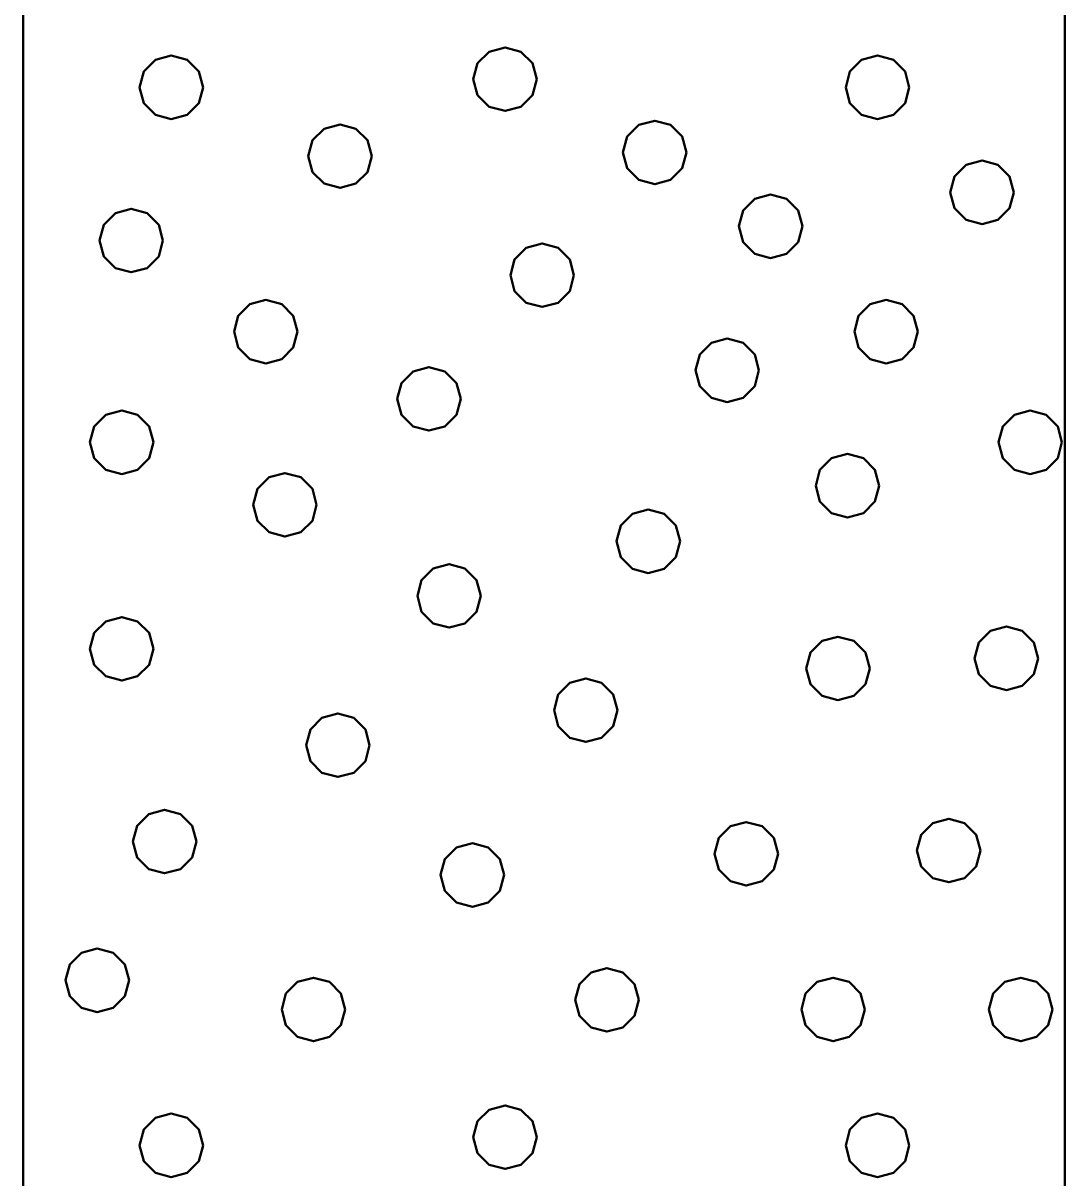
# Model space of a CAD drawing. Extents: x -582 to 653, y -817 to -3.
# Drawn here: x -480.411 to -477.911, y -244.139 to -241.366 of the extents above; entities that cross this region are included whole.
import ezdxf

# ---------------------------------------------------------------- set-up
doc = ezdxf.new("R2010")
doc.units = 0
doc.header["$LTSCALE"] = 0.4
doc.layers.add('27', color=7, linetype='Continuous', lineweight=40)

msp = doc.modelspace()

# ---------------------------------------------------------------- linework, layer by layer
at = {"layer": '27'}
for points in [[(-480.4109, -241.308), (-477.9109, -241.308), (-477.9109, -249.408), (-480.4109, -249.408)], [(-479.979, -241.5207), (-479.9892, -241.4826), (-480.0171, -241.4547), (-480.0552, -241.4445), (-480.0933, -241.4547), (-480.1212, -241.4826), (-480.1314, -241.5207), (-480.1212, -241.5588), (-480.0933, -241.5867), (-480.0552, -241.5969), (-480.0171, -241.5867), (-479.9892, -241.5588)], [(-479.1781, -241.5011), (-479.1883, -241.463), (-479.2162, -241.4351), (-479.2543, -241.4249), (-479.2924, -241.4351), (-479.3202, -241.463), (-479.3305, -241.5011), (-479.3202, -241.5392), (-479.2924, -241.5671), (-479.2543, -241.5773), (-479.2162, -241.5671), (-479.1883, -241.5392)], [(-478.2844, -241.5207), (-478.2946, -241.4826), (-478.3225, -241.4548), (-478.3606, -241.4445), (-478.3987, -241.4548), (-478.4266, -241.4826), (-478.4368, -241.5207), (-478.4266, -241.5588), (-478.3987, -241.5867), (-478.3606, -241.5969), (-478.3225, -241.5867), (-478.2946, -241.5588)], [(-479.5741, -241.686), (-479.5843, -241.6479), (-479.6122, -241.62), (-479.6503, -241.6098), (-479.6884, -241.62), (-479.7163, -241.6479), (-479.7265, -241.686), (-479.7163, -241.7241), (-479.6884, -241.7519), (-479.6503, -241.7622), (-479.6122, -241.7519), (-479.5843, -241.7241)], [(-478.819, -241.677), (-478.8292, -241.6389), (-478.8571, -241.611), (-478.8952, -241.6008), (-478.9333, -241.611), (-478.9612, -241.6389), (-478.9714, -241.677), (-478.9612, -241.7151), (-478.9333, -241.743), (-478.8952, -241.7532), (-478.8571, -241.743), (-478.8292, -241.7151)], [(-478.0335, -241.7728), (-478.0438, -241.7347), (-478.0716, -241.7069), (-478.1097, -241.6966), (-478.1478, -241.7069), (-478.1757, -241.7347), (-478.1859, -241.7728), (-478.1757, -241.8109), (-478.1478, -241.8388), (-478.1097, -241.849), (-478.0716, -241.8388), (-478.0438, -241.8109)], [(-478.5408, -241.8542), (-478.551, -241.8161), (-478.5789, -241.7882), (-478.617, -241.778), (-478.6551, -241.7882), (-478.683, -241.8161), (-478.6932, -241.8542), (-478.683, -241.8923), (-478.6551, -241.9202), (-478.617, -241.9304), (-478.5789, -241.9202), (-478.551, -241.8923)], [(-480.0752, -241.8885), (-480.0854, -241.8504), (-480.1133, -241.8225), (-480.1514, -241.8123), (-480.1895, -241.8225), (-480.2174, -241.8504), (-480.2276, -241.8885), (-480.2174, -241.9266), (-480.1895, -241.9545), (-480.1514, -241.9647), (-480.1133, -241.9545), (-480.0854, -241.9266)], [(-479.0891, -241.9717), (-479.0993, -241.9336), (-479.1272, -241.9057), (-479.1653, -241.8955), (-479.2034, -241.9057), (-479.2313, -241.9336), (-479.2415, -241.9717), (-479.2313, -242.0098), (-479.2034, -242.0377), (-479.1653, -242.0479), (-479.1272, -242.0377), (-479.0993, -242.0098)], [(-479.7523, -242.1072), (-479.7625, -242.0691), (-479.7904, -242.0412), (-479.8285, -242.031), (-479.8666, -242.0412), (-479.8945, -242.0691), (-479.9047, -242.1072), (-479.8945, -242.1453), (-479.8666, -242.1732), (-479.8285, -242.1834), (-479.7904, -242.1732), (-479.7625, -242.1453)], [(-478.2636, -242.1072), (-478.2739, -242.0691), (-478.3017, -242.0412), (-478.3398, -242.031), (-478.3779, -242.0412), (-478.4058, -242.0691), (-478.416, -242.1072), (-478.4058, -242.1453), (-478.3779, -242.1732), (-478.3398, -242.1834), (-478.3017, -242.1732), (-478.2739, -242.1453)], [(-478.645, -242.2), (-478.6552, -242.1619), (-478.6831, -242.134), (-478.7212, -242.1238), (-478.7593, -242.134), (-478.7872, -242.1619), (-478.7974, -242.2), (-478.7872, -242.2381), (-478.7593, -242.266), (-478.7212, -242.2762), (-478.6831, -242.266), (-478.6552, -242.2381)], [(-479.3607, -242.2686), (-479.371, -242.2305), (-479.3988, -242.2027), (-479.4369, -242.1924), (-479.475, -242.2027), (-479.5029, -242.2305), (-479.5131, -242.2686), (-479.5029, -242.3067), (-479.475, -242.3346), (-479.4369, -242.3448), (-479.3988, -242.3346), (-479.371, -242.3067)], [(-480.0981, -242.3729), (-480.1083, -242.3348), (-480.1362, -242.3069), (-480.1743, -242.2967), (-480.2124, -242.3069), (-480.2403, -242.3348), (-480.2505, -242.3729), (-480.2403, -242.411), (-480.2124, -242.4389), (-480.1743, -242.4491), (-480.1362, -242.4389), (-480.1083, -242.411)], [(-477.9179, -242.3729), (-477.9281, -242.3348), (-477.956, -242.3069), (-477.9941, -242.2967), (-478.0322, -242.3069), (-478.06, -242.3348), (-478.0703, -242.3729), (-478.06, -242.411), (-478.0322, -242.4389), (-477.9941, -242.4491), (-477.956, -242.4389), (-477.9281, -242.411)], [(-478.3564, -242.4771), (-478.3667, -242.439), (-478.3945, -242.4111), (-478.4326, -242.4009), (-478.4707, -242.4111), (-478.4986, -242.439), (-478.5088, -242.4771), (-478.4986, -242.5152), (-478.4707, -242.5431), (-478.4326, -242.5533), (-478.3945, -242.5431), (-478.3667, -242.5152)], [(-479.7065, -242.5229), (-479.7167, -242.4848), (-479.7446, -242.4569), (-479.7827, -242.4467), (-479.8208, -242.4569), (-479.8487, -242.4848), (-479.8589, -242.5229), (-479.8487, -242.561), (-479.8208, -242.5889), (-479.7827, -242.5991), (-479.7446, -242.5889), (-479.7167, -242.561)], [(-478.8344, -242.6106), (-478.8447, -242.5725), (-478.8725, -242.5446), (-478.9106, -242.5344), (-478.9487, -242.5446), (-478.9766, -242.5725), (-478.9868, -242.6106), (-478.9766, -242.6487), (-478.9487, -242.6766), (-478.9106, -242.6868), (-478.8725, -242.6766), (-478.8447, -242.6487)], [(-479.3124, -242.7416), (-479.3226, -242.7035), (-479.3505, -242.6756), (-479.3886, -242.6654), (-479.4267, -242.6756), (-479.4546, -242.7035), (-479.4648, -242.7416), (-479.4546, -242.7797), (-479.4267, -242.8075), (-479.3886, -242.8178), (-479.3505, -242.8075), (-479.3226, -242.7797)], [(-480.0981, -242.8687), (-480.1083, -242.8306), (-480.1362, -242.8027), (-480.1743, -242.7925), (-480.2124, -242.8027), (-480.2403, -242.8306), (-480.2505, -242.8687), (-480.2403, -242.9068), (-480.2124, -242.9347), (-480.1743, -242.9449), (-480.1362, -242.9347), (-480.1083, -242.9068)], [(-477.9751, -242.8916), (-477.9853, -242.8535), (-478.0132, -242.8256), (-478.0513, -242.8154), (-478.0894, -242.8256), (-478.1173, -242.8535), (-478.1275, -242.8916), (-478.1173, -242.9297), (-478.0894, -242.9576), (-478.0513, -242.9678), (-478.0132, -242.9576), (-477.9853, -242.9297)], [(-478.3793, -242.9157), (-478.3895, -242.8776), (-478.4174, -242.8497), (-478.4555, -242.8395), (-478.4936, -242.8497), (-478.5215, -242.8776), (-478.5317, -242.9157), (-478.5215, -242.9538), (-478.4936, -242.9817), (-478.4555, -242.9919), (-478.4174, -242.9817), (-478.3895, -242.9538)], [(-478.9845, -243.0161), (-478.9947, -242.978), (-479.0226, -242.9502), (-479.0607, -242.9399), (-479.0988, -242.9502), (-479.1266, -242.978), (-479.1369, -243.0161), (-479.1266, -243.0542), (-479.0988, -243.0821), (-479.0607, -243.0923), (-479.0226, -243.0821), (-478.9947, -243.0542)], [(-479.5794, -243.1001), (-479.5896, -243.062), (-479.6175, -243.0341), (-479.6556, -243.0239), (-479.6937, -243.0341), (-479.7216, -243.062), (-479.7318, -243.1001), (-479.7216, -243.1382), (-479.6937, -243.166), (-479.6556, -243.1763), (-479.6175, -243.166), (-479.5896, -243.1382)], [(-479.9951, -243.3314), (-480.0053, -243.2933), (-480.0332, -243.2654), (-480.0713, -243.2552), (-480.1094, -243.2654), (-480.1373, -243.2933), (-480.1475, -243.3314), (-480.1373, -243.3695), (-480.1094, -243.3974), (-480.0713, -243.4076), (-480.0332, -243.3974), (-480.0053, -243.3695)], [(-478.1136, -243.353), (-478.1238, -243.3149), (-478.1517, -243.287), (-478.1898, -243.2768), (-478.2279, -243.287), (-478.2558, -243.3149), (-478.266, -243.353), (-478.2558, -243.3911), (-478.2279, -243.419), (-478.1898, -243.4292), (-478.1517, -243.419), (-478.1238, -243.3911)], [(-478.5993, -243.3607), (-478.6095, -243.3226), (-478.6374, -243.2947), (-478.6755, -243.2845), (-478.7136, -243.2947), (-478.7414, -243.3226), (-478.7517, -243.3607), (-478.7414, -243.3988), (-478.7136, -243.4267), (-478.6755, -243.4369), (-478.6374, -243.4267), (-478.6095, -243.3988)], [(-479.2565, -243.4115), (-479.2667, -243.3734), (-479.2946, -243.3455), (-479.3327, -243.3353), (-479.3708, -243.3455), (-479.3987, -243.3734), (-479.4089, -243.4115), (-479.3987, -243.4496), (-479.3708, -243.4775), (-479.3327, -243.4877), (-479.2946, -243.4775), (-479.2667, -243.4496)], [(-480.1566, -243.6645), (-480.1668, -243.6264), (-480.1947, -243.5985), (-480.2328, -243.5883), (-480.2709, -243.5985), (-480.2988, -243.6264), (-480.309, -243.6645), (-480.2988, -243.7026), (-480.2709, -243.7305), (-480.2328, -243.7407), (-480.1947, -243.7305), (-480.1668, -243.7026)], [(-478.9336, -243.7115), (-478.9438, -243.6734), (-478.9717, -243.6455), (-479.0098, -243.6353), (-479.0479, -243.6455), (-479.0758, -243.6734), (-479.086, -243.7115), (-479.0758, -243.7496), (-479.0479, -243.7775), (-479.0098, -243.7877), (-478.9717, -243.7775), (-478.9438, -243.7496)], [(-479.6379, -243.7344), (-479.6481, -243.6963), (-479.676, -243.6684), (-479.7141, -243.6582), (-479.7522, -243.6684), (-479.7801, -243.6963), (-479.7903, -243.7344), (-479.7801, -243.7725), (-479.7522, -243.8004), (-479.7141, -243.8106), (-479.676, -243.8004), (-479.6481, -243.7725)], [(-478.3908, -243.7344), (-478.401, -243.6963), (-478.4289, -243.6684), (-478.467, -243.6582), (-478.5051, -243.6684), (-478.533, -243.6963), (-478.5432, -243.7344), (-478.533, -243.7725), (-478.5051, -243.8004), (-478.467, -243.8106), (-478.4289, -243.8004), (-478.401, -243.7725)], [(-477.9407, -243.7344), (-477.9509, -243.6963), (-477.9788, -243.6684), (-478.0169, -243.6582), (-478.055, -243.6684), (-478.0829, -243.6963), (-478.0931, -243.7344), (-478.0829, -243.7725), (-478.055, -243.8004), (-478.0169, -243.8106), (-477.9788, -243.8004), (-477.9509, -243.7725)], [(-479.1781, -244.0411), (-479.1883, -244.003), (-479.2162, -243.9751), (-479.2543, -243.9649), (-479.2924, -243.9751), (-479.3202, -244.003), (-479.3305, -244.0411), (-479.3202, -244.0792), (-479.2924, -244.1071), (-479.2543, -244.1173), (-479.2162, -244.1071), (-479.1883, -244.0792)], [(-479.979, -244.0607), (-479.9892, -244.0226), (-480.0171, -243.9947), (-480.0552, -243.9845), (-480.0933, -243.9947), (-480.1212, -244.0226), (-480.1314, -244.0607), (-480.1212, -244.0988), (-480.0933, -244.1267), (-480.0552, -244.1369), (-480.0171, -244.1267), (-479.9892, -244.0988)], [(-478.2844, -244.0607), (-478.2946, -244.0226), (-478.3225, -243.9948), (-478.3606, -243.9845), (-478.3987, -243.9948), (-478.4266, -244.0226), (-478.4368, -244.0607), (-478.4266, -244.0988), (-478.3987, -244.1267), (-478.3606, -244.1369), (-478.3225, -244.1267), (-478.2946, -244.0988)]]:
    msp.add_lwpolyline(points, close=True, dxfattribs=at)

doc.saveas('drawing.dxf')
